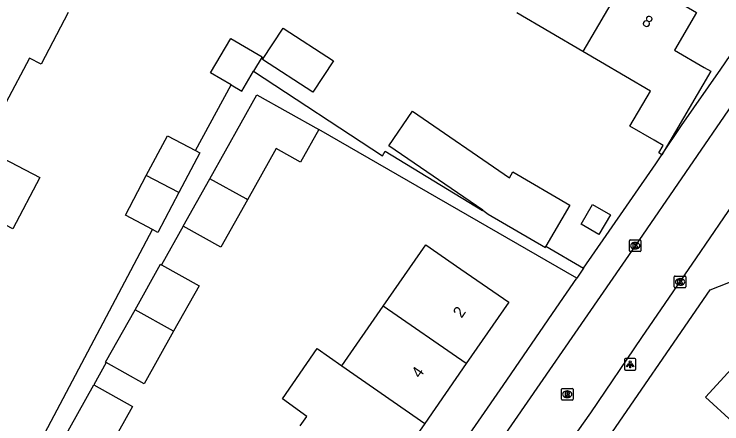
# Model space of a CAD drawing. Extents: x 160356 to 161355, y 381727 to 382845.
# Drawn here: x 160835.4 to 160896.4, y 382059.2 to 382094.5 of the extents above; entities that cross this region are included whole.
import ezdxf

# ---------------------------------------------------------------- set-up
doc = ezdxf.new("R2010")
doc.units = 0
for name, color, linetype in [('IMGEO_Kolk', 7, 'Continuous'), ('IMGEO_Lichtpunt', 7, 'Continuous'), ('IMGEO_Pand', 7, 'Continuous'), ('IMGEO_Pand_nummerreeks', 7, 'Continuous'), ('IMGEO_Rijbaan_lokaal_open', 7, 'Continuous'), ('IMGEO_Rioolput', 7, 'Continuous'), ('IMGEO_Voetpad_open', 7, 'Continuous')]:
    doc.layers.add(name, color=color, linetype=linetype)

msp = doc.modelspace()

# ---------------------------------------------------------------- linework, layer by layer
at = {"layer": 'IMGEO_Kolk'}
for p, q in [((160888.411, 382074.102), (160888.411, 382074.954)), ((160888.486, 382075.028), (160889.338, 382075.028)), ((160888.899, 382074.808), (160888.924, 382074.808)), ((160889.412, 382074.954), (160889.412, 382074.102)), ((160888.922, 382074.248), (160888.897, 382074.248)), ((160889.338, 382074.028), (160888.486, 382074.028)), ((160892.28, 382070.985), (160892.28, 382071.837)), ((160892.355, 382071.911), (160893.207, 382071.911)), ((160892.768, 382071.691), (160892.793, 382071.691)), ((160893.281, 382071.837), (160893.281, 382070.985)), ((160892.791, 382071.131), (160892.766, 382071.131)), ((160893.207, 382070.911), (160892.355, 382070.911))]:
    msp.add_line(p, q, dxfattribs=at)
for points in [[(160888.411, 382074.102), (160888.411, 382074.954)], [(160888.486, 382075.028), (160889.338, 382075.028)], [(160888.732, 382074.728), (160888.855, 382074.728), (160888.855, 382074.577), (160888.985, 382074.728), (160889.149, 382074.728), (160889.003, 382074.577), (160889.156, 382074.328), (160889.004, 382074.328), (160888.919, 382074.492), (160888.855, 382074.425), (160888.855, 382074.328), (160888.732, 382074.328), (160888.732, 382074.728)], [(160889.412, 382074.954), (160889.412, 382074.102)], [(160889.338, 382074.028), (160888.486, 382074.028)], [(160892.28, 382070.985), (160892.28, 382071.837)], [(160892.355, 382071.911), (160893.207, 382071.911)], [(160893.281, 382071.837), (160893.281, 382070.985)], [(160892.601, 382071.611), (160892.724, 382071.611), (160892.724, 382071.46), (160892.854, 382071.611), (160893.018, 382071.611), (160892.872, 382071.46), (160893.025, 382071.211), (160892.873, 382071.211), (160892.788, 382071.375), (160892.724, 382071.308), (160892.724, 382071.211), (160892.601, 382071.211), (160892.601, 382071.611)], [(160893.207, 382070.911), (160892.355, 382070.911)]]:
    msp.add_lwpolyline(points, dxfattribs=at)
for centre, start, end in [((160888.488, 382074.952), 91.55205, 178.44795), ((160888.488, 382074.952), 91.55205, 178.44795), ((160889.336, 382074.952), 1.55205, 88.44795), ((160889.336, 382074.952), 1.55205, 88.44795), ((160888.488, 382074.104), 181.55205, 268.44795), ((160888.488, 382074.104), 181.55205, 268.44795), ((160889.336, 382074.104), 271.55205, 358.44795), ((160889.336, 382074.104), 271.55205, 358.44795), ((160892.357, 382071.835), 91.55205, 178.44795), ((160892.357, 382071.835), 91.55205, 178.44795), ((160893.205, 382071.835), 1.55205, 88.44795), ((160893.205, 382071.835), 1.55205, 88.44795), ((160892.357, 382070.987), 181.55205, 268.44795), ((160892.357, 382070.987), 181.55205, 268.44795), ((160893.205, 382070.987), 271.55205, 358.44795), ((160893.205, 382070.987), 271.55205, 358.44795)]:
    msp.add_arc(centre, 0.0765, start, end, dxfattribs=at)
for centre, major_axis, ratio, start_param, end_param in [((160888.898, 382074.528), (-0.387, 0.002), 0.722429, 4.712389, 7.853982), ((160888.923, 382074.528), (-0.39, 0.002), 0.717154, 1.570796, 4.712389), ((160892.767, 382071.411), (-0.387, 0.002), 0.722429, 4.712389, 7.853982), ((160892.792, 382071.411), (-0.39, 0.002), 0.717154, 1.570796, 4.712389)]:
    msp.add_ellipse(centre, major_axis=major_axis, ratio=ratio, start_param=start_param, end_param=end_param, dxfattribs=at)
at = {"layer": 'IMGEO_Lichtpunt'}
for p, q in [((160887.98, 382064.707), (160887.98, 382063.9)), ((160887.98, 382064.707), (160887.98, 382063.9)), ((160888.882, 382064.802), (160888.074, 382064.802)), ((160888.882, 382064.802), (160888.074, 382064.802)), ((160888.976, 382063.9), (160888.976, 382064.707)), ((160888.976, 382063.9), (160888.976, 382064.707)), ((160888.074, 382063.806), (160888.882, 382063.806)), ((160888.074, 382063.806), (160888.882, 382063.806))]:
    msp.add_line(p, q, dxfattribs=at)
for points in [[(160888.354, 382064.371), (160888.393, 382064.343), (160888.205, 382064.081), (160888.167, 382064.108), (160888.354, 382064.371)], [(160888.456, 382064.323), (160888.503, 382064.323), (160888.503, 382064.001), (160888.456, 382064.001), (160888.456, 382064.323)], [(160888.566, 382064.343), (160888.604, 382064.37), (160888.791, 382064.108), (160888.752, 382064.08), (160888.566, 382064.343)]]:
    msp.add_lwpolyline(points, dxfattribs=at)
msp.add_circle((160888.479, 382064.505), 0.0994, dxfattribs=at)
for centre, start, end in [((160888.074, 382064.707), 90, 180), ((160888.074, 382064.707), 90, 180), ((160888.882, 382064.707), 0, 90), ((160888.882, 382064.707), 0, 90), ((160888.074, 382063.9), 180, 270), ((160888.074, 382063.9), 180, 270), ((160888.882, 382063.9), 270, 0), ((160888.882, 382063.9), 270, 360)]:
    msp.add_arc(centre, 0.0946, start, end, dxfattribs=at)
at = {"layer": 'IMGEO_Pand'}
for points in [[(160888.362, 382098.054), (160884.403, 382091.282)], [(160888.362, 382098.054), (160894.194, 382094.645), (160892.301, 382091.408), (160894.868, 382089.907), (160895.433, 382089.577), (160891.222, 382082.372)], [(160840.049, 382094.652), (160837.714, 382090.187), (160836.694, 382090.72), (160834.676, 382086.862)], [(160884.403, 382091.282), (160878.701, 382094.616)], [(160856.791, 382090.604), (160858.56, 382093.305), (160862.896, 382090.467), (160861.127, 382087.766), (160856.791, 382090.604)], [(160854.087, 382088.394), (160852.318, 382089.43), (160854.052, 382092.392), (160856.749, 382090.813), (160856.025, 382089.578)], [(160891.222, 382082.372), (160890.937, 382082.539), (160891.31, 382083.178), (160890.54, 382083.628), (160888.463, 382084.842), (160890.235, 382087.873), (160885.919, 382090.396), (160884.403, 382091.282)], [(160854.087, 382088.394), (160855.014, 382087.851), (160856.025, 382089.578)], [(160852.241, 382080.31), (160856.296, 382087.545), (160861.644, 382084.547)], [(160834.676, 382086.862), (160832.655, 382082.997), (160833.72, 382082.44), (160837.592, 382080.403), (160835.263, 382075.977), (160831.402, 382078.008)], [(160875.777, 382077.589), (160867.667, 382083.145), (160869.707, 382086.124), (160878.078, 382080.389), (160878.374, 382080.895), (160883.294, 382078.019), (160881.225, 382074.478)], [(160861.644, 382084.547), (160860.073, 382081.743), (160857.976, 382082.918), (160855.49, 382078.482)], [(160846.778, 382080.583), (160848.59, 382084.018), (160851.025, 382082.733)], [(160851.025, 382082.733), (160851.382, 382082.545), (160849.58, 382079.129)], [(160847.298, 382075.927), (160844.969, 382077.156), (160846.778, 382080.583)], [(160849.58, 382079.129), (160846.778, 382080.583)], [(160849.954, 382076.23), (160852.241, 382080.31)], [(160855.49, 382078.482), (160855.373, 382078.573), (160852.241, 382080.31)], [(160849.58, 382079.129), (160847.761, 382075.683), (160847.298, 382075.927)], [(160855.49, 382078.482), (160853.206, 382074.407), (160849.954, 382076.23)], [(160884.254, 382076.388), (160885.242, 382078.079), (160886.772, 382077.184), (160885.784, 382075.494), (160884.254, 382076.388)], [(160875.777, 382077.589), (160876.251, 382077.264), (160881.172, 382074.388), (160881.225, 382074.478)], [(160867.195, 382069.326), (160870.856, 382074.614), (160873.898, 382072.508), (160878.009, 382069.663), (160874.349, 382064.374)], [(160845.806, 382069.008), (160848.006, 382072.936), (160848.084, 382072.892)], [(160848.084, 382072.892), (160851.323, 382071.077), (160849.131, 382067.164)], [(160863.619, 382064.162), (160867.195, 382069.326)], [(160874.349, 382064.374), (160867.195, 382069.326)], [(160843.318, 382064.456), (160843.27, 382064.483), (160845.806, 382069.008)], [(160849.131, 382067.164), (160845.806, 382069.008)], [(160849.131, 382067.164), (160849.125, 382067.154), (160846.587, 382062.624), (160843.318, 382064.456)], [(160860.043, 382058.997), (160860.598, 382059.799), (160858.504, 382061.331), (160861.506, 382065.666), (160863.619, 382064.162)], [(160874.349, 382064.374), (160870.774, 382059.209)], [(160863.619, 382064.162), (160870.774, 382059.209)], [(160897.222, 382063.91), (160894.981, 382061.463), (160899.618, 382057.218)], [(160839.481, 382057.598), (160842.243, 382062.537)], [(160842.243, 382062.537), (160845.594, 382060.663), (160842.578, 382055.268)], [(160870.774, 382059.209), (160867.2, 382054.044)]]:
    msp.add_lwpolyline(points, dxfattribs=at)
at = {"layer": 'IMGEO_Rijbaan_lokaal_open'}
for points in [[(160900.454, 382091.336), (160898.732, 382088.827), (160897.579, 382087.17), (160888.911, 382074.534), (160875.487, 382055.069), (160862.667, 382036.458), (160849.849, 382017.829), (160838.733, 382001.705), (160827.599, 381985.555), (160816.487, 381969.406), (160806.996, 381955.65)], [(160811.585, 381953.706), (160812.427, 381954.838), (160843.491, 382000), (160849.506, 382008.744), (160855.258, 382017.034), (160858.854, 382022.23), (160863.124, 382028.242), (160864.448, 382030.182), (160867.631, 382034.676), (160871.484, 382040.355), (160873.174, 382042.828), (160877.127, 382048.557), (160882.027, 382055.784), (160885.092, 382060.107), (160889.498, 382066.61), (160894.202, 382073.493), (160902.442, 382085.568), (160903.558, 382087.228), (160905.012, 382089.324)]]:
    msp.add_lwpolyline(points, dxfattribs=at)
at = {"layer": 'IMGEO_Rioolput'}
for p, q in [((160882.554, 382061.293), (160882.554, 382062.145)), ((160882.629, 382062.219), (160883.481, 382062.219)), ((160883.042, 382061.999), (160883.067, 382061.999)), ((160883.555, 382062.145), (160883.555, 382061.293)), ((160883.065, 382061.439), (160883.04, 382061.439)), ((160883.481, 382061.219), (160882.629, 382061.219))]:
    msp.add_line(p, q, dxfattribs=at)
for points in [[(160882.554, 382061.293), (160882.554, 382062.145)], [(160882.629, 382062.219), (160883.481, 382062.219)], [(160883.143, 382061.917), (160882.891, 382061.919), (160882.891, 382061.519)], [(160883.555, 382062.145), (160883.555, 382061.293)], [(160882.891, 382061.519), (160883.015, 382061.519), (160883.015, 382061.681), (160883.026, 382061.681)], [(160883.069, 382061.838), (160883.015, 382061.838), (160883.015, 382061.757)], [(160883.015, 382061.757), (160883.067, 382061.757)], [(160883.073, 382061.652), (160883.144, 382061.519), (160883.284, 382061.519), (160883.219, 382061.645)], [(160883.481, 382061.219), (160882.629, 382061.219)]]:
    msp.add_lwpolyline(points, dxfattribs=at)
for centre, radius, start, end in [((160882.631, 382062.143), 0.0765, 91.55205, 178.44795), ((160882.631, 382062.143), 0.0765, 91.55205, 178.44795), ((160883.142, 382061.807), 0.109, 350.36119, 89.41601), ((160883.479, 382062.143), 0.0765, 1.55205, 88.44795), ((160883.479, 382062.143), 0.0765, 1.55205, 88.44795), ((160882.631, 382061.295), 0.0765, 181.55205, 268.44795), ((160882.631, 382061.295), 0.0765, 181.55205, 268.44795), ((160883.025, 382061.628), 0.0533, 26.02933, 88.69889), ((160883.051, 382061.946), 0.19, 274.7715, 282.96867), ((160883.075, 382061.742), 0.0964, 77.00612, 93.18647), ((160883.089, 382061.799), 0.0378, 276.66336, 79.67722), ((160883.14, 382061.807), 0.112, 277.58423, 350.98172), ((160883.124, 382061.592), 0.108, 29.51342, 73.79051), ((160883.479, 382061.295), 0.0765, 271.55205, 358.44795), ((160883.479, 382061.295), 0.0765, 271.55205, 358.44795)]:
    msp.add_arc(centre, radius, start, end, dxfattribs=at)
for centre, major_axis, ratio, start_param, end_param in [((160883.041, 382061.719), (-0.387, 0.002), 0.722429, 4.712389, 7.853982), ((160883.066, 382061.719), (-0.39, 0.002), 0.717154, 1.570796, 4.712389)]:
    msp.add_ellipse(centre, major_axis=major_axis, ratio=ratio, start_param=start_param, end_param=end_param, dxfattribs=at)
at = {"layer": 'IMGEO_Voetpad_open'}
for points in [[(160891.222, 382082.372), (160892.908, 382084.909), (160896.288, 382089.767), (160898.701, 382093.297)], [(160856.025, 382089.578), (160867.129, 382082.286), (160867.364, 382082.695), (160875.757, 382077.566), (160875.777, 382077.589)], [(160851.025, 382082.733), (160854.087, 382088.394)], [(160885.684, 382056.644), (160895.379, 382070.732), (160897.798, 382071.659), (160908.103, 382086.516)], [(160883.88, 382071.73), (160861.644, 382084.547)], [(160884.468, 382072.583), (160886.418, 382075.41), (160890.681, 382081.588), (160891.222, 382082.372)], [(160834.328, 382051.343), (160847.298, 382075.927)], [(160849.954, 382076.23), (160848.084, 382072.892)], [(160881.225, 382074.478), (160884.468, 382072.583)], [(160884.468, 382072.583), (160883.88, 382071.73)], [(160804.86, 381957.022), (160809.509, 381963.746), (160815.556, 381972.499), (160830.024, 381993.552), (160843.658, 382013.325), (160856.447, 382031.904), (160864.216, 382043.168), (160877.531, 382062.485), (160882.102, 382069.151), (160883.88, 382071.73)], [(160843.318, 382064.456), (160842.243, 382062.537)]]:
    msp.add_lwpolyline(points, dxfattribs=at)

# ---------------------------------------------------------------- texts
at = {"layer": 'IMGEO_Pand_nummerreeks'}
for s, rotation, p in [('8', 329.69053, (160889.421, 382093.637)), ('2', 55.31427, (160873.949, 382068.225)), ('4', 55.31732, (160870.362, 382063.04))]:
    msp.add_text(s, height=1, rotation=rotation, dxfattribs=at).set_placement(p)

doc.saveas('drawing.dxf')
